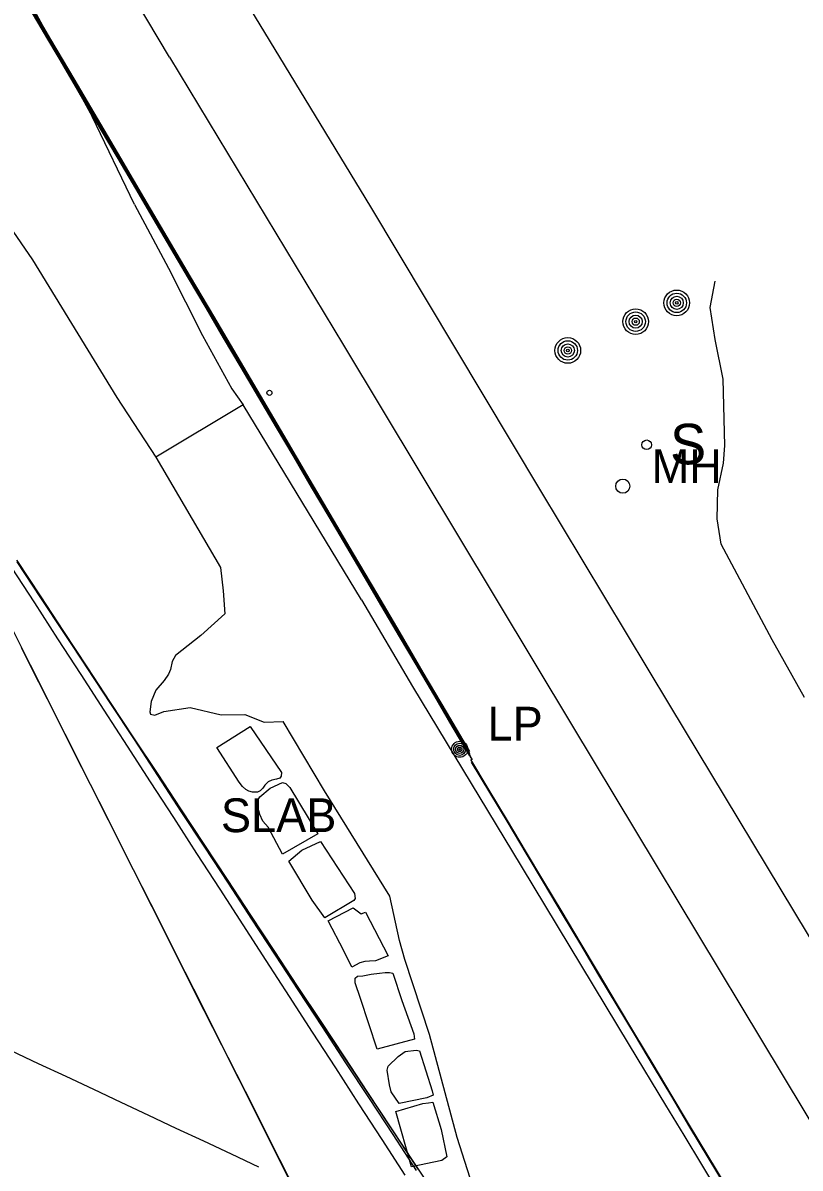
# Model space of a CAD drawing. Extents: x 368532 to 392481, y 10654822 to 10676899.
# Drawn here: x 378386.6 to 378501.7, y 10661721.4 to 10661891 of the extents above; entities that cross this region are included whole.
import ezdxf

# ---------------------------------------------------------------- set-up
doc = ezdxf.new("R2010")
doc.units = 0
for name, color, linetype in [('p_Catenary', 7, 'Continuous'), ('p_dtm slab', 7, 'Continuous'), ('p_railroad rr control', 7, 'Continuous'), ('p_road - paved curb', 7, 'Continuous'), ('p_road dirt road', 7, 'Continuous'), ('p_structure sign', 7, 'Continuous'), ('p_structure unidentified', 7, 'Continuous'), ('p_utility general pole', 7, 'Continuous'), ('p_utility manhole', 7, 'Continuous')]:
    doc.layers.add(name, color=color, linetype=linetype)

msp = doc.modelspace()

# ---------------------------------------------------------------- linework, layer by layer
at = {"layer": 'p_Catenary'}
for points in [[(378386.78, 10661894.8), (378390.25, 10661888.9), (378393.72, 10661883.01), (378397.19, 10661877.11), (378400.67, 10661871.22), (378404.14, 10661865.32), (378407.61, 10661859.43), (378411.08, 10661853.53), (378414.56, 10661847.64), (378418.03, 10661841.74), (378421.5, 10661835.85), (378424.97, 10661829.95), (378428.45, 10661824.06), (378431.92, 10661818.16), (378435.39, 10661812.26), (378438.86, 10661806.37), (378442.33, 10661800.47), (378445.81, 10661794.58), (378449.28, 10661788.68), (378452.75, 10661782.79)], [(378387.25, 10661894.39), (378390.69, 10661888.53), (378394.14, 10661882.67), (378397.59, 10661876.81), (378401.04, 10661870.96), (378404.48, 10661865.1), (378407.93, 10661859.24), (378411.38, 10661853.38), (378414.83, 10661847.53), (378418.27, 10661841.67), (378421.72, 10661835.81), (378425.17, 10661829.95), (378428.62, 10661824.09), (378432.06, 10661818.24), (378435.51, 10661812.38), (378438.96, 10661806.52), (378442.41, 10661800.66), (378445.85, 10661794.81), (378449.3, 10661788.95), (378452.75, 10661783.09)], [(378452.8, 10661782.45), (378450.2, 10661786.87), (378447.59, 10661791.29), (378444.99, 10661795.72), (378442.38, 10661800.14), (378439.77, 10661804.56), (378437.17, 10661808.98), (378434.56, 10661813.4), (378431.96, 10661817.83), (378429.35, 10661822.25), (378426.75, 10661826.67), (378424.14, 10661831.09), (378421.54, 10661835.51), (378418.93, 10661839.94), (378416.33, 10661844.36), (378413.72, 10661848.78), (378411.12, 10661853.2), (378408.51, 10661857.62), (378405.91, 10661862.05), (378403.3, 10661866.47), (378400.7, 10661870.89), (378398.09, 10661875.31), (378395.49, 10661879.74), (378392.88, 10661884.16), (378390.28, 10661888.58), (378387.67, 10661893)], [(378453.18, 10661781.86), (378450.58, 10661786.29), (378447.97, 10661790.71), (378445.36, 10661795.14), (378442.76, 10661799.56), (378440.15, 10661803.99), (378437.54, 10661808.41), (378434.93, 10661812.84), (378432.33, 10661817.26), (378429.72, 10661821.69), (378427.11, 10661826.11), (378424.51, 10661830.54), (378421.9, 10661834.96), (378419.29, 10661839.39), (378416.68, 10661843.81), (378414.08, 10661848.24), (378411.47, 10661852.66), (378408.86, 10661857.09), (378406.25, 10661861.51), (378403.65, 10661865.94), (378401.04, 10661870.36), (378398.43, 10661874.79), (378395.83, 10661879.21), (378393.22, 10661883.64), (378390.61, 10661888.06), (378388, 10661892.49)], [(378389.1, 10661891), (378391.75, 10661886.51), (378394.39, 10661882.01), (378397.04, 10661877.52), (378399.68, 10661873.03), (378402.33, 10661868.54), (378404.97, 10661864.04), (378407.62, 10661859.55), (378410.27, 10661855.06), (378412.91, 10661850.56), (378415.56, 10661846.07), (378418.2, 10661841.58), (378420.85, 10661837.08), (378423.49, 10661832.59), (378426.14, 10661828.1), (378428.79, 10661823.6), (378431.43, 10661819.11), (378434.08, 10661814.62), (378436.72, 10661810.12), (378439.37, 10661805.63), (378442.02, 10661801.14), (378444.66, 10661796.64), (378447.31, 10661792.15), (378449.95, 10661787.66), (378452.6, 10661783.16), (378452.87, 10661782.23)], [(378384.87, 10661810.38), (378388.3, 10661805.09), (378391.73, 10661799.79), (378395.16, 10661794.5), (378398.59, 10661789.2), (378402.02, 10661783.91), (378405.45, 10661778.61), (378408.88, 10661773.32), (378412.31, 10661768.02), (378415.74, 10661762.73), (378419.17, 10661757.43), (378422.6, 10661752.14), (378426.03, 10661746.84), (378429.46, 10661741.55), (378432.89, 10661736.25), (378436.32, 10661730.96), (378439.75, 10661725.66), (378443.18, 10661720.37)], [(378385.67, 10661811.38), (378389.14, 10661806.13), (378392.6, 10661800.88), (378396.06, 10661795.63), (378399.53, 10661790.38), (378402.99, 10661785.13), (378406.46, 10661779.88), (378409.92, 10661774.63), (378413.39, 10661769.38), (378416.85, 10661764.13), (378420.31, 10661758.88), (378423.78, 10661753.63), (378427.24, 10661748.38), (378430.71, 10661743.13), (378434.17, 10661737.88), (378437.63, 10661732.63), (378441.1, 10661727.38), (378444.56, 10661722.13), (378448.03, 10661716.88)], [(378444.9, 10661721.08), (378441.42, 10661726.4), (378437.94, 10661731.71), (378434.45, 10661737.03), (378430.97, 10661742.34), (378427.48, 10661747.66), (378424, 10661752.97), (378420.52, 10661758.29), (378417.03, 10661763.6), (378413.55, 10661768.92), (378410.06, 10661774.23), (378406.58, 10661779.55), (378403.1, 10661784.86), (378399.61, 10661790.18), (378396.13, 10661795.5), (378392.64, 10661800.81), (378389.16, 10661806.13), (378385.68, 10661811.44)], [(378445.16, 10661721.26), (378441.66, 10661726.54), (378438.17, 10661731.83), (378434.67, 10661737.12), (378431.18, 10661742.41), (378427.68, 10661747.7), (378424.19, 10661752.99), (378420.7, 10661758.28), (378417.2, 10661763.57), (378413.71, 10661768.85), (378410.21, 10661774.14), (378406.72, 10661779.43), (378403.22, 10661784.72), (378399.73, 10661790.01), (378396.24, 10661795.3), (378392.74, 10661800.59), (378389.25, 10661805.87), (378385.75, 10661811.16)], [(378385.09, 10661801.07), (378387.66, 10661795.95), (378390.24, 10661790.84), (378392.81, 10661785.72), (378395.39, 10661780.61), (378397.96, 10661775.49), (378400.54, 10661770.38), (378403.11, 10661765.26), (378405.69, 10661760.15), (378408.26, 10661755.03), (378410.84, 10661749.91), (378413.41, 10661744.8), (378415.99, 10661739.68), (378418.56, 10661734.57), (378421.14, 10661729.45), (378423.71, 10661724.34), (378426.29, 10661719.22)], [(378427.22, 10661717.59), (378424.67, 10661722.64), (378422.12, 10661727.69), (378419.57, 10661732.74), (378417.02, 10661737.8), (378414.47, 10661742.85), (378411.91, 10661747.9), (378409.36, 10661752.95), (378406.81, 10661758.01), (378404.26, 10661763.06), (378401.71, 10661768.11), (378399.16, 10661773.16), (378396.61, 10661778.22), (378394.05, 10661783.27), (378391.5, 10661788.32), (378388.95, 10661793.38), (378386.4, 10661798.43)], [(378452.9, 10661781.9), (378455.6, 10661777.39), (378458.3, 10661772.88), (378461, 10661768.38), (378463.7, 10661763.87), (378466.4, 10661759.36), (378469.09, 10661754.85), (378471.79, 10661750.34), (378474.49, 10661745.83), (378477.19, 10661741.32), (378479.89, 10661736.81), (378482.59, 10661732.3), (378485.29, 10661727.8), (378487.99, 10661723.29), (378490.69, 10661718.78)], [(378490.79, 10661718.49), (378488.1, 10661723), (378485.4, 10661727.5), (378482.7, 10661732), (378480.01, 10661736.5), (378477.31, 10661741.01), (378474.62, 10661745.51), (378471.92, 10661750.01), (378469.23, 10661754.52), (378466.53, 10661759.02), (378463.84, 10661763.52), (378461.14, 10661768.03), (378458.45, 10661772.53), (378455.75, 10661777.03), (378453.06, 10661781.54)], [(378344.01, 10661757.99), (378348.08, 10661756.08), (378352.16, 10661754.16), (378356.24, 10661752.25), (378360.32, 10661750.33), (378364.4, 10661748.42), (378368.48, 10661746.5), (378372.56, 10661744.59), (378376.64, 10661742.67), (378380.71, 10661740.76), (378384.79, 10661738.84), (378388.87, 10661736.93), (378392.95, 10661735.01), (378397.03, 10661733.1), (378401.11, 10661731.18), (378405.19, 10661729.27), (378409.26, 10661727.35), (378413.34, 10661725.44), (378417.42, 10661723.52), (378421.5, 10661721.61)]]:
    msp.add_lwpolyline(points, dxfattribs=at)
at = {"layer": 'p_dtm slab'}
for p, q in [((378488.41, 10661848.85), (378489.14, 10661852.72)), ((378489.15, 10661844.11), (378488.41, 10661848.85)), ((378490.3, 10661838.21), (378489.15, 10661844.11)), ((378490.55, 10661828.4), (378490.3, 10661838.21)), ((378490.37, 10661825.8), (378490.55, 10661828.4)), ((378489.51, 10661821.84), (378490.37, 10661825.8)), ((378489.44, 10661817.56), (378489.51, 10661821.84)), ((378490.02, 10661813.78), (378489.44, 10661817.56)), ((378497.59, 10661799.61), (378490.02, 10661813.78)), ((378502.35, 10661791.09), (378497.59, 10661799.61)), ((378415.31, 10661783.69), (378420.24, 10661786.81)), ((378420.24, 10661786.81), (378424.91, 10661779.98)), ((378418.63, 10661778.58), (378415.31, 10661783.69)), ((378424.91, 10661779.98), (378424.83, 10661779.44)), ((378419.12, 10661777.91), (378418.63, 10661778.58)), ((378422.45, 10661778.13), (378422.15, 10661777.66)), ((378422.91, 10661778.6), (378422.45, 10661778.13)), ((378423.47, 10661778.88), (378422.91, 10661778.6)), ((378423.24, 10661777.69), (378425.03, 10661778.49)), ((378424.14, 10661779), (378423.47, 10661778.88)), ((378424.66, 10661779.15), (378424.14, 10661779)), ((378424.83, 10661779.44), (378424.66, 10661779.15)), ((378425.03, 10661778.49), (378425.54, 10661778.37)), ((378425.54, 10661778.37), (378426.12, 10661777.75)), ((378419.6, 10661777.48), (378419.12, 10661777.91)), ((378420.06, 10661777.23), (378419.6, 10661777.48)), ((378420.58, 10661777.07), (378420.06, 10661777.23)), ((378421.33, 10661777.07), (378420.58, 10661777.07)), ((378421.76, 10661777.28), (378421.33, 10661777.07)), ((378421.34, 10661775.78), (378421.7, 10661776.38)), ((378421.7, 10661776.38), (378423.24, 10661777.69)), ((378422.15, 10661777.66), (378421.76, 10661777.28)), ((378426.12, 10661777.75), (378430.26, 10661770.91)), ((378421.38, 10661774.87), (378421.34, 10661775.78)), ((378421.71, 10661773.76), (378421.38, 10661774.87)), ((378422.13, 10661772.81), (378421.71, 10661773.76)), ((378422.9, 10661771.9), (378422.13, 10661772.81)), ((378425.06, 10661767.9), (378422.9, 10661771.9)), ((378430.26, 10661770.91), (378425.06, 10661767.9)), ((378427.89, 10661768.49), (378430.68, 10661769.8)), ((378430.68, 10661769.8), (378435.69, 10661762.07)), ((378425.99, 10661766.86), (378427.89, 10661768.49)), ((378429.45, 10661761.07), (378425.99, 10661766.86)), ((378431.33, 10661758.48), (378429.45, 10661761.07)), ((378435.81, 10661761.36), (378435.62, 10661761.03)), ((378435.69, 10661762.07), (378435.81, 10661761.36)), ((378435.62, 10661761.03), (378431.33, 10661758.48)), ((378431.82, 10661758.05), (378435.51, 10661759.97)), ((378435.51, 10661759.97), (378436.72, 10661759.09)), ((378434.12, 10661753.6), (378431.82, 10661758.05)), ((378436.72, 10661759.09), (378437.34, 10661759.3)), ((378437.34, 10661759.3), (378440.72, 10661752.87)), ((378435.33, 10661751.18), (378434.12, 10661753.6)), ((378440.72, 10661752.87), (378438.84, 10661752.11)), ((378436.5, 10661751.8), (378435.33, 10661751.18)), ((378437.22, 10661752.01), (378436.5, 10661751.8)), ((378437.92, 10661752.04), (378437.22, 10661752.01)), ((378438.84, 10661752.11), (378437.92, 10661752.04)), ((378435.83, 10661749.56), (378436.15, 10661749.83)), ((378435.83, 10661748.87), (378435.83, 10661749.56)), ((378436.15, 10661749.83), (378436.92, 10661749.87)), ((378436.92, 10661749.87), (378438.2, 10661750.13)), ((378438.2, 10661750.13), (378439.4, 10661750.26)), ((378439.4, 10661750.26), (378440.23, 10661750.37)), ((378440.23, 10661750.37), (378440.91, 10661750.37)), ((378440.91, 10661750.37), (378441.4, 10661750.29)), ((378441.4, 10661750.29), (378442.73, 10661746.22)), ((378436.61, 10661746.51), (378435.83, 10661748.87)), ((378439.05, 10661739.04), (378436.61, 10661746.51)), ((378442.73, 10661746.22), (378444.49, 10661741.31)), ((378444.49, 10661741.31), (378444.6, 10661740.51)), ((378444.6, 10661740.51), (378439.05, 10661739.04)), ((378440.68, 10661736.5), (378442.2, 10661737.96)), ((378442.2, 10661737.96), (378443.23, 10661738.68)), ((378443.23, 10661738.68), (378444.85, 10661738.87)), ((378444.85, 10661738.87), (378445.33, 10661738.77)), ((378445.33, 10661738.77), (378447.2, 10661732.88)), ((378440.55, 10661735.91), (378440.68, 10661736.5)), ((378440.91, 10661733.75), (378440.55, 10661735.91)), ((378441.16, 10661732.71), (378440.91, 10661733.75)), ((378442.35, 10661731), (378441.16, 10661732.71)), ((378447.2, 10661732.88), (378447.36, 10661732.21)), ((378441.82, 10661729.82), (378445.81, 10661730.97)), ((378446.4, 10661731.83), (378442.35, 10661731)), ((378445.81, 10661730.97), (378446.67, 10661731.08)), ((378447.36, 10661732.21), (378446.4, 10661731.83)), ((378446.67, 10661731.08), (378447.32, 10661731.19)), ((378447.32, 10661731.19), (378448.57, 10661727.15)), ((378444.17, 10661721.61), (378441.82, 10661729.82)), ((378448.57, 10661727.15), (378449.38, 10661723.09)), ((378448.63, 10661722.53), (378444.17, 10661721.61)), ((378449.38, 10661723.09), (378448.63, 10661722.53))]:
    msp.add_line(p, q, dxfattribs=at)
at = {"layer": 'p_railroad rr control'}
for points in [[(378408.32, 10661885.9), (378388.6, 10661918.95), (378365.3, 10661957.56), (378341.23, 10661997.62), (378320.45, 10662032.16), (378297.49, 10662070.36), (378274.27, 10662109.85), (378253.32, 10662145.77), (378227.38, 10662191.47), (378221.94, 10662201.36)], [(378612.65, 10661573.76), (378596.97, 10661599.85), (378574.71, 10661636.86), (378551.55, 10661675.32), (378527.91, 10661714.24), (378504.96, 10661752.54), (378482.42, 10661789.94), (378463.18, 10661821.93), (378438.11, 10661863.74), (378420.22, 10661893.2)], [(378408.32, 10661885.9), (378434.09, 10661843.24), (378467.99, 10661786.85), (378496, 10661740.35), (378527.8, 10661687.57), (378560.03, 10661634.45), (378583.68, 10661594.83), (378604.32, 10661560.18)]]:
    msp.add_lwpolyline(points, dxfattribs=at)
at = {"layer": 'p_road - paved curb'}
for p, q in [((378419.2, 10661834.44), (378406.29, 10661826.66)), ((378436.74, 10661805.54), (378419.2, 10661834.44)), ((378406.29, 10661826.66), (378415.88, 10661810.32)), ((378415.88, 10661810.32), (378416.28, 10661806.9)), ((378416.28, 10661806.9), (378416.51, 10661803.48)), ((378436.74, 10661805.54), (378444.28, 10661792.72)), ((378416.51, 10661803.48), (378412.95, 10661800.26)), ((378412.95, 10661800.26), (378409.2, 10661797.29)), ((378409.2, 10661797.29), (378408.71, 10661796.41)), ((378408.44, 10661795.25), (378408.18, 10661794.55)), ((378408.71, 10661796.41), (378408.44, 10661795.25)), ((378407.5, 10661793.59), (378406.26, 10661792.16)), ((378408.18, 10661794.55), (378407.5, 10661793.59)), ((378406.26, 10661792.16), (378405.59, 10661790.48)), ((378444.28, 10661792.72), (378460.41, 10661766.11)), ((378405.59, 10661790.48), (378405.39, 10661788.95)), ((378405.39, 10661788.95), (378405.5, 10661788.61)), ((378405.5, 10661788.61), (378406.15, 10661788.47)), ((378406.15, 10661788.47), (378407.46, 10661789.01)), ((378407.46, 10661789.01), (378411.35, 10661789.6)), ((378411.35, 10661789.6), (378415.97, 10661788.53)), ((378415.97, 10661788.53), (378419.48, 10661788.58)), ((378419.48, 10661788.58), (378422.35, 10661787.42)), ((378422.35, 10661787.42), (378425.15, 10661787.52)), ((378431.26, 10661777.3), (378425.15, 10661787.52)), ((378440.94, 10661761.68), (378431.26, 10661777.3)), ((378460.41, 10661766.11), (378476.38, 10661739.62)), ((378442.37, 10661755.14), (378440.94, 10661761.68)), ((378443.15, 10661752.33), (378442.37, 10661755.14)), ((378446.83, 10661741.21), (378443.15, 10661752.33)), ((378450.92, 10661725.94), (378446.83, 10661741.21)), ((378476.38, 10661739.62), (378481.76, 10661730.76)), ((378481.76, 10661730.76), (378484.47, 10661726.31)), ((378455.39, 10661711.95), (378450.92, 10661725.94)), ((378484.47, 10661726.31), (378501.07, 10661698.99))]:
    msp.add_line(p, q, dxfattribs=at)
at = {"layer": 'p_road dirt road'}
for p, q in [((378388.6, 10661892.2), (378396.83, 10661877.1)), ((378403.13, 10661864.11), (378396.83, 10661877.1)), ((378378.61, 10661869.55), (378388, 10661855.87)), ((378403.13, 10661864.11), (378408.14, 10661854.67)), ((378388, 10661855.87), (378400.52, 10661835.51)), ((378408.14, 10661854.67), (378413.19, 10661844.67)), ((378413.19, 10661844.67), (378417.53, 10661836.79)), ((378417.53, 10661836.79), (378419.2, 10661834.44)), ((378400.52, 10661835.51), (378406.29, 10661826.66))]:
    msp.add_line(p, q, dxfattribs=at)
at = {"layer": 'p_structure sign'}
msp.add_circle((378478.99, 10661828.51), 0.713, dxfattribs=at)
at = {"layer": 'p_structure unidentified'}
msp.add_circle((378423.11, 10661836.2), 0.375, dxfattribs=at)
at = {"layer": 'p_utility general pole'}
for centre, radius in [((378483.44, 10661849.52), 1.9), ((378483.44, 10661849.52), 1.44), ((378483.44, 10661849.52), 0.973), ((378483.44, 10661849.52), 0.539), ((378483.44, 10661849.52), 0.192), ((378477.36, 10661846.74), 1.9), ((378477.36, 10661846.74), 1.44), ((378477.36, 10661846.74), 0.973), ((378477.36, 10661846.74), 0.539), ((378477.36, 10661846.74), 0.192), ((378467.3, 10661842.48), 1.9), ((378467.3, 10661842.48), 1.44), ((378467.3, 10661842.48), 0.973), ((378467.3, 10661842.48), 0.539), ((378467.3, 10661842.48), 0.192), ((378451.29, 10661783.43), 1.19), ((378451.29, 10661783.43), 0.901), ((378451.29, 10661783.43), 0.608), ((378451.29, 10661783.43), 0.337), ((378451.29, 10661783.43), 0.12)]:
    msp.add_circle(centre, radius, dxfattribs=at)
at = {"layer": 'p_utility manhole'}
msp.add_circle((378475.45, 10661822.38), 1.05, dxfattribs=at)

# ---------------------------------------------------------------- texts
at = {"layer": 'p_dtm slab'}
msp.add_text(' SLAB', height=5, dxfattribs=at).set_placement((378414.07, 10661771.16))
at = {"layer": 'p_structure sign'}
msp.add_text('S', height=6, dxfattribs=at).set_placement((378482.45, 10661825.62))
at = {"layer": 'p_utility general pole'}
msp.add_text('LP', height=5, dxfattribs=at).set_placement((378455.41, 10661784.72))
at = {"layer": 'p_utility manhole'}
msp.add_text('MH', height=5, dxfattribs=at).set_placement((378479.72, 10661822.84))

doc.saveas('drawing.dxf')
